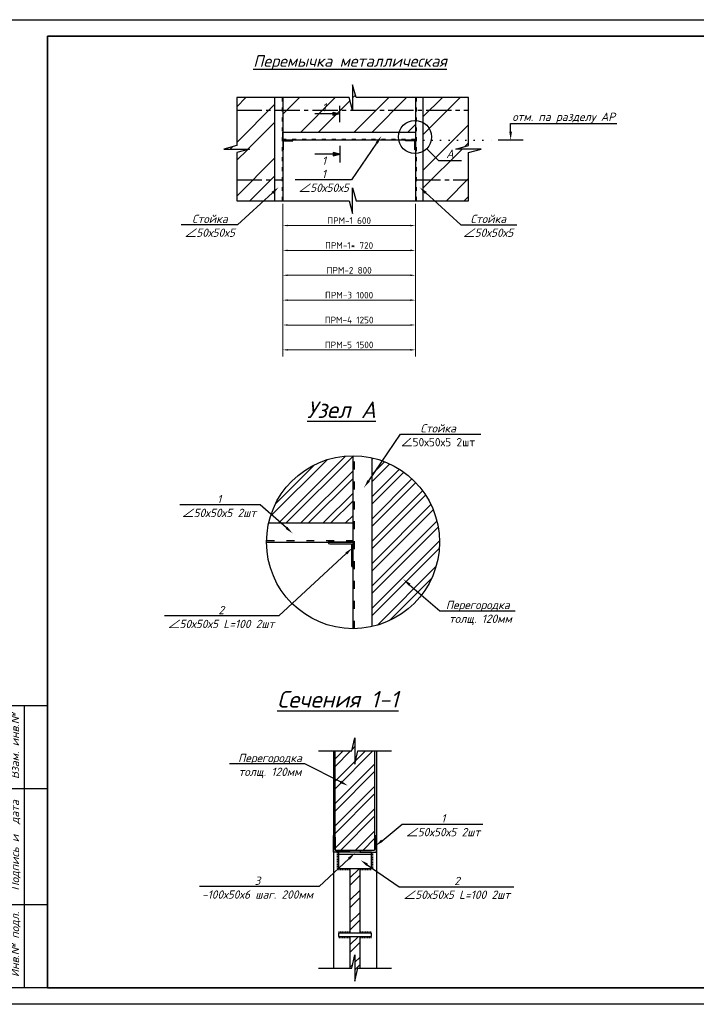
# Model space of a CAD drawing. Header units: millimetres. Extents: x -33345 to 4712671, y -3392 to 121473.
# Tile 366 of 656: x 2095591 to 2116012, y 44501 to 74201. Entities that reach past the tile are written whole.
import ezdxf
from ezdxf import colors
from ezdxf.entities.mleader import LeaderData, LeaderLine
from ezdxf.math import Vec2, Vec3

# ---------------------------------------------------------------- set-up
doc = ezdxf.new("R2010")
doc.units = ezdxf.units.MM
for name, pattern in [('ACAD_ISO03W100', [30, 12, -18]), ('CENTER2', [28.575, 19.05, -3.175, 3.175, -3.175]), ('пунктирнаяX2', [12.7, 0, -12.7])]:
    doc.linetypes.add(name, pattern=pattern)
doc.layers.add('.', color=7, linetype='Continuous', lineweight=15)
doc.layers.add('ACO-текст', color=7, linetype='Continuous', lineweight=20)
for name, color, linetype in [('011_Сечения', 7, 'Continuous'), ('022_П_металлическая', 7, 'Continuous'), ('_линия', 7, 'Continuous')]:
    doc.layers.add(name, color=color, linetype=linetype)
doc.styles.add('ISO', font='isocpeui.ttf')
doc.styles.add('ISOCPEUR', font='isocpeui.ttf', dxfattribs={"height": 300})
doc.styles.add('simp 0', font='isocpeui.ttf')
doc.styles.add('Размерный_200', font='isocpeur.TTF', dxfattribs={"height": 200})
doc.dimstyles.new('200_стрелка', dxfattribs={"dimtxt": 200, "dimasz": 150, "dimexe": 200, "dimexo": 100, "dimgap": 50, "dimtad": 1, "dimdec": 0, "dimtxsty": 'Размерный_200', "dimcen": 250, "dimdle": 200, "dimclrd": 7, "dimclre": 7, "dimclrt": 7, "dimadec": 0, "dimazin": 0, "dimtfac": 1, "dimtdec": 0, "dimtmove": 1, "dimatfit": 3, "dimldrblk": 'DOTSMALL', "dimfxl": 200, "dimlwd": 5, "dimlwe": 5, "dimarcsym": 0})

# ---------------------------------------------------------------- blocks, each defined once
blk = doc.blocks.new('*D2860')
at = {"layer": '022_П_металлическая', "color": 7, "linetype": 'Continuous', "lineweight": 5, "ltscale": 20, "transparency": 16777216}
for p, q in [((2103533, 68642), (2103533, 67792)), ((2107533, 68642), (2107533, 67792)), ((2103683, 67992), (2107383, 67992))]:
    blk.add_line(p, q, dxfattribs=at)
at = {"layer": '022_П_металлическая', "color": 7, "ltscale": 20, "transparency": 16777216}
for points in [[(2103683, 68017), (2103683, 67967), (2103533, 67992)], [(2107383, 68017), (2107383, 67967), (2107533, 67992)]]:
    blk.add_solid(points, dxfattribs=at)
at = {"layer": 'Defpoints', "color": 0, "ltscale": 20, "transparency": 16777216}
for p in [(2103533, 68742), (2107533, 68742), (2107533, 67992)]:
    blk.add_point(p, dxfattribs=at)
at = {"layer": '022_П_металлическая', "color": 7, "ltscale": 20, "transparency": 16777216, "insert": (2105533, 68142), "char_height": 200, "attachment_point": 5, "style": 'Размерный_200'}
blk.add_mtext('ПРМ-1 600', dxfattribs=at)
blk = doc.blocks.new('_DotSmall')
at = {"color": 0, "linetype": 'ByBlock', "const_width": 0.5}
blk.add_lwpolyline([(-0.0625, 0, 1), (0.0625, 0, 1)], format="xyb", close=True, dxfattribs=at)
blk = doc.blocks.new('*D1357')
at = {"layer": '022_П_металлическая', "color": 7, "linetype": 'Continuous', "lineweight": 5, "ltscale": 20, "transparency": 16777216}
for p, q in [((2103533, 68642), (2103533, 67042)), ((2107533, 68642), (2107533, 67042)), ((2103683, 67242), (2107383, 67242))]:
    blk.add_line(p, q, dxfattribs=at)
at = {"layer": '022_П_металлическая', "color": 7, "ltscale": 20, "transparency": 16777216}
for points in [[(2103683, 67267), (2103683, 67217), (2103533, 67242)], [(2107383, 67267), (2107383, 67217), (2107533, 67242)]]:
    blk.add_solid(points, dxfattribs=at)
at = {"layer": 'Defpoints', "color": 0, "ltscale": 20, "transparency": 16777216}
for p in [(2103533, 68742), (2107533, 68742), (2107533, 67242)]:
    blk.add_point(p, dxfattribs=at)
at = {"layer": '022_П_металлическая', "color": 7, "ltscale": 20, "transparency": 16777216, "insert": (2105533, 67392), "char_height": 200, "attachment_point": 5, "style": 'Размерный_200'}
blk.add_mtext('ПРМ-1* 720', dxfattribs=at)
blk = doc.blocks.new('*D1359')
at = {"layer": '022_П_металлическая', "color": 7, "linetype": 'Continuous', "lineweight": 5, "ltscale": 20, "transparency": 16777216}
for p, q in [((2103533, 67892), (2103533, 66292)), ((2107533, 67892), (2107533, 66292)), ((2103683, 66492), (2107383, 66492))]:
    blk.add_line(p, q, dxfattribs=at)
at = {"layer": '022_П_металлическая', "color": 7, "ltscale": 20, "transparency": 16777216}
for points in [[(2103683, 66517), (2103683, 66467), (2103533, 66492)], [(2107383, 66517), (2107383, 66467), (2107533, 66492)]]:
    blk.add_solid(points, dxfattribs=at)
at = {"layer": 'Defpoints', "color": 0, "ltscale": 20, "transparency": 16777216}
for p in [(2103533, 67992), (2107533, 67992), (2107533, 66492)]:
    blk.add_point(p, dxfattribs=at)
at = {"layer": '022_П_металлическая', "color": 7, "ltscale": 20, "transparency": 16777216, "insert": (2105533, 66642), "char_height": 200, "attachment_point": 5, "style": 'Размерный_200'}
blk.add_mtext('ПРМ-2 800', dxfattribs=at)
blk = doc.blocks.new('awertgre')
at = {"ltscale": 20}
for p, q in [((-49479172, 24205918), (-49480372, 24205918)), ((-49479872, 24197418), (-49479872, 24205918)), ((-49479172, 24203418), (-49480372, 24203418)), ((-49479172, 24199918), (-49480372, 24199918)), ((-49479172, 24199918), (-49480372, 24199918)), ((-49479172, 24197418), (-49480372, 24197418))]:
    blk.add_line(p, q, dxfattribs=at)
blk.add_lwpolyline([(-49481172, 24226618), (-49439172, 24226618), (-49439172, 24196918), (-49481172, 24196918)], close=True, dxfattribs=at)
at = {"lineweight": 35}
blk.add_lwpolyline([(-49479172, 24226118), (-49439672, 24226118), (-49439672, 24197418), (-49479172, 24197418)], close=True, dxfattribs=at)
at = {"ltscale": 20, "insert": (-49480280, 24197739), "char_height": 250, "width": 9347.37, "attachment_point": 1, "rotation": 90, "style": 'ISOCPEUR'}
blk.add_mtext('Инв.№ подл.    Подпись и  дата    Взам. инв.№', dxfattribs=at)
blk = doc.blocks.new('*D1360')
at = {"layer": '022_П_металлическая', "color": 7, "linetype": 'Continuous', "lineweight": 5, "ltscale": 20, "transparency": 16777216}
for p, q in [((2103533, 67142), (2103533, 65542)), ((2107533, 67142), (2107533, 65542)), ((2103683, 65742), (2107383, 65742))]:
    blk.add_line(p, q, dxfattribs=at)
at = {"layer": '022_П_металлическая', "color": 7, "ltscale": 20, "transparency": 16777216}
for points in [[(2103683, 65767), (2103683, 65717), (2103533, 65742)], [(2107383, 65767), (2107383, 65717), (2107533, 65742)]]:
    blk.add_solid(points, dxfattribs=at)
at = {"layer": 'Defpoints', "color": 0, "ltscale": 20, "transparency": 16777216}
for p in [(2103533, 67242), (2107533, 67242), (2107533, 65742)]:
    blk.add_point(p, dxfattribs=at)
at = {"layer": '022_П_металлическая', "color": 7, "ltscale": 20, "transparency": 16777216, "insert": (2105533, 65892), "char_height": 200, "attachment_point": 5, "style": 'Размерный_200'}
blk.add_mtext('ПРМ-3 1000', dxfattribs=at)
blk = doc.blocks.new('*D1362')
at = {"layer": '022_П_металлическая', "color": 7, "linetype": 'Continuous', "lineweight": 5, "ltscale": 20, "transparency": 16777216}
for p, q in [((2103533, 66392), (2103533, 64792)), ((2107533, 66392), (2107533, 64792)), ((2103683, 64992), (2107383, 64992))]:
    blk.add_line(p, q, dxfattribs=at)
at = {"layer": '022_П_металлическая', "color": 7, "ltscale": 20, "transparency": 16777216}
for points in [[(2103683, 65017), (2103683, 64967), (2103533, 64992)], [(2107383, 65017), (2107383, 64967), (2107533, 64992)]]:
    blk.add_solid(points, dxfattribs=at)
at = {"layer": 'Defpoints', "color": 0, "ltscale": 20, "transparency": 16777216}
for p in [(2103533, 66492), (2107533, 66492), (2107533, 64992)]:
    blk.add_point(p, dxfattribs=at)
at = {"layer": '022_П_металлическая', "color": 7, "ltscale": 20, "transparency": 16777216, "insert": (2105533, 65142), "char_height": 200, "attachment_point": 5, "style": 'Размерный_200'}
blk.add_mtext('ПРМ-4 1250', dxfattribs=at)
blk = doc.blocks.new('*D1363')
at = {"layer": '022_П_металлическая', "color": 7, "linetype": 'Continuous', "lineweight": 5, "ltscale": 20, "transparency": 16777216}
for p, q in [((2103533, 65642), (2103533, 64042)), ((2107533, 65642), (2107533, 64042)), ((2103683, 64242), (2107383, 64242))]:
    blk.add_line(p, q, dxfattribs=at)
at = {"layer": '022_П_металлическая', "color": 7, "ltscale": 20, "transparency": 16777216}
for points in [[(2103683, 64267), (2103683, 64217), (2103533, 64242)], [(2107383, 64267), (2107383, 64217), (2107533, 64242)]]:
    blk.add_solid(points, dxfattribs=at)
at = {"layer": 'Defpoints', "color": 0, "ltscale": 20, "transparency": 16777216}
for p in [(2103533, 65742), (2107533, 65742), (2107533, 64242)]:
    blk.add_point(p, dxfattribs=at)
at = {"layer": '022_П_металлическая', "color": 7, "ltscale": 20, "transparency": 16777216, "insert": (2105533, 64392), "char_height": 200, "attachment_point": 5, "style": 'Размерный_200'}
blk.add_mtext('ПРМ-5 1500', dxfattribs=at)

msp = doc.modelspace()

# ---------------------------------------------------------------- hatches: boundary and pattern name
at = {"layer": '.', "ltscale": 20}
h = msp.add_hatch(dxfattribs=at)
h.set_pattern_fill('ANSI32', color=256, scale=50)
h.set_pattern_definition([(45, (-278596.5, -942943.04), (-336.759605, 336.759605), []), (45, (-278372, -942943.04), (-336.759605, 336.759605), [])])
h.paths.add_polyline_path([(2103106.911, 59019.768), (2105650.826, 59019.768), (2105650.826, 61048.964, 0.3499814)])
h.paths.add_polyline_path([(2106230.826, 55895.853, 0.3499814), (2108260.022, 58439.768, 0.3499814), (2106230.826, 60983.683)])
h = msp.add_hatch(dxfattribs=at)
h.set_pattern_fill('ANSI32', color=256, scale=50)
h.set_pattern_definition([(45, (6850795.53, 2773663.8), (-336.759605, 336.759605), []), (45, (6851020.04, 2773663.8), (-336.759605, 336.759605), [])])
h.paths.add_polyline_path([(2105859.686, 48594.734), (2105559.686, 48594.734), (2105559.686, 46644.734), (2105859.686, 46644.734)])
h.paths.add_polyline_path([(2105559.686, 45594.734), (2105618.533, 45594.734), (2105709.686, 45991.621), (2105709.686, 45197.847), (2105800.839, 45594.734), (2105859.686, 45594.734), (2105859.686, 46544.734), (2105559.686, 46544.734)])
h.paths.add_polyline_path([(2106309.686, 52144.734), (2105800.839, 52144.734), (2105709.686, 51747.847), (2105709.686, 52541.621), (2105618.533, 52144.734), (2105109.686, 52144.734), (2105109.686, 49169.734, 0.414209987), (2105134.686, 49144.734), (2105509.686, 49144.734), (2106284.686, 49144.734, 0.414213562), (2106309.686, 49169.734), (2106309.686, 49544.734)])
at = {"layer": '022_П_металлическая', "ltscale": 20, "true_color": 0x636466}
h = msp.add_hatch(dxfattribs=at)
h.set_pattern_fill('ANSI32', color=251, scale=120)
h.set_pattern_definition([(45, (2093533, 69971.5), (-808.22, 808.22), []), (45, (2094071.9, 69971.5), (-808.22, 808.22), [])])
h.paths.add_polyline_path([(2108749.502, 70297.977), (2109135.873, 70401.505), (2109135.873, 71854.362), (2107773.036, 71854.362), (2107773.036, 68741.592), (2109135.873, 68741.592), (2109135.873, 70194.45), (2109522.243, 70297.977)])
h.paths.add_polyline_path([(2102141.954, 70401.505), (2101755.584, 70297.977), (2102528.324, 70297.977), (2102141.954, 70194.45), (2102141.954, 68741.592), (2103293.036, 68741.592), (2103293.036, 71854.362), (2102141.954, 71854.362)])
h.paths.add_polyline_path([(2105742.441, 71854.362), (2105638.913, 72240.733), (2105638.913, 71467.992), (2105535.386, 71854.362), (2103533.036, 71854.362), (2103533.036, 70811.463), (2107533.036, 70811.463), (2107533.036, 71854.362)])
at = {"layer": '022_П_металлическая', "ltscale": 20}
h = msp.add_hatch(color=256, dxfattribs=at)
h.dxf.hatch_style = 1
h.paths.add_polyline_path([(2105051.15, 71307.255), (2105251.15, 71357.255), (2105051.15, 71407.255)])
h = msp.add_hatch(color=256, dxfattribs=at)
h.dxf.hatch_style = 1
h.paths.add_polyline_path([(2105051.15, 70097.059), (2105251.15, 70147.059), (2105051.15, 70197.059)])

# ---------------------------------------------------------------- linework, layer by layer
at = {"ltscale": 20}
for p, q in [((2105650.826, 55830.572), (2105650.826, 61048.964)), ((2106230.826, 55895.853), (2106230.826, 60983.683)), ((2103106.911, 59019.768), (2105650.826, 59019.768)), ((2103041.63, 58439.768), (2105650.826, 58439.768))]:
    msp.add_line(p, q, dxfattribs=at)
at = {"linetype": 'ACAD_ISO03W100', "ltscale": 20}
for p, q in [((2105699.826, 55831.032), (2105699.826, 61048.504)), ((2103042.09, 58488.768), (2105650.826, 58488.768))]:
    msp.add_line(p, q, dxfattribs=at)
for p, q in [((2105059.686, 52144.734), (2105059.686, 45594.734)), ((2105109.686, 49169.734), (2105109.686, 52144.734)), ((2106309.686, 49169.734), (2106309.686, 52144.734)), ((2106359.686, 52144.734), (2106359.686, 45594.734)), ((2106284.686, 49144.734), (2105134.686, 49144.734)), ((2105159.686, 49069.734), (2105209.686, 49069.734)), ((2105159.686, 49019.734), (2105209.686, 49019.734)), ((2105209.686, 49094.734), (2105209.686, 48594.734)), ((2106209.686, 48594.734), (2106209.686, 49094.734)), ((2106259.686, 49069.734), (2106209.686, 49069.734)), ((2106259.686, 49019.734), (2106209.686, 49019.734)), ((2105159.686, 48969.734), (2105209.686, 48969.734)), ((2105159.686, 48919.734), (2105209.686, 48919.734)), ((2105159.686, 48869.734), (2105209.686, 48869.734)), ((2105159.686, 48819.734), (2105209.686, 48819.734)), ((2105159.686, 48769.734), (2105209.686, 48769.734)), ((2105159.686, 48719.734), (2105209.686, 48719.734)), ((2106259.686, 48969.734), (2106209.686, 48969.734)), ((2106259.686, 48919.734), (2106209.686, 48919.734)), ((2106259.686, 48869.734), (2106209.686, 48869.734)), ((2106259.686, 48819.734), (2106209.686, 48819.734)), ((2106259.686, 48769.734), (2106209.686, 48769.734)), ((2106259.686, 48719.734), (2106209.686, 48719.734)), ((2105159.686, 48669.734), (2105209.686, 48669.734)), ((2105159.686, 48619.734), (2105209.686, 48619.734)), ((2105209.686, 48594.734), (2106209.686, 48594.734)), ((2105234.686, 48544.734), (2105234.686, 48594.734)), ((2105284.686, 48544.734), (2105284.686, 48594.734)), ((2105334.686, 48544.734), (2105334.686, 48594.734)), ((2105384.686, 48544.734), (2105384.686, 48594.734)), ((2105434.686, 48544.734), (2105434.686, 48594.734)), ((2105484.686, 48544.734), (2105484.686, 48594.734)), ((2105534.686, 48544.734), (2105534.686, 48594.734)), ((2105559.686, 48594.734), (2105559.686, 46644.734)), ((2105859.686, 48594.734), (2105859.686, 46644.734)), ((2105884.686, 48544.734), (2105884.686, 48594.734)), ((2105934.686, 48544.734), (2105934.686, 48594.734)), ((2105984.686, 48544.734), (2105984.686, 48594.734)), ((2106034.686, 48544.734), (2106034.686, 48594.734)), ((2106084.686, 48544.734), (2106084.686, 48594.734)), ((2106134.686, 48544.734), (2106134.686, 48594.734)), ((2106184.686, 48544.734), (2106184.686, 48594.734)), ((2106259.686, 48669.734), (2106209.686, 48669.734)), ((2106259.686, 48619.734), (2106209.686, 48619.734)), ((2105234.686, 46644.734), (2105234.686, 46694.734)), ((2105284.686, 46644.734), (2105284.686, 46694.734)), ((2105334.686, 46644.734), (2105334.686, 46694.734)), ((2105384.686, 46644.734), (2105384.686, 46694.734)), ((2105434.686, 46644.734), (2105434.686, 46694.734)), ((2105484.686, 46644.734), (2105484.686, 46694.734)), ((2105534.686, 46644.734), (2105534.686, 46694.734)), ((2105884.686, 46644.734), (2105884.686, 46694.734)), ((2105934.686, 46644.734), (2105934.686, 46694.734)), ((2105984.686, 46644.734), (2105984.686, 46694.734)), ((2106034.686, 46644.734), (2106034.686, 46694.734)), ((2106084.686, 46644.734), (2106084.686, 46694.734)), ((2106134.686, 46644.734), (2106134.686, 46694.734)), ((2106184.686, 46644.734), (2106184.686, 46694.734)), ((2105234.686, 46544.734), (2105234.686, 46494.734)), ((2105284.686, 46544.734), (2105284.686, 46494.734)), ((2105334.686, 46544.734), (2105334.686, 46494.734)), ((2105384.686, 46544.734), (2105384.686, 46494.734)), ((2105434.686, 46544.734), (2105434.686, 46494.734)), ((2105484.686, 46544.734), (2105484.686, 46494.734)), ((2105534.686, 46544.734), (2105534.686, 46494.734)), ((2105559.686, 46544.734), (2105559.686, 45594.734)), ((2105859.686, 46544.734), (2105859.686, 45594.734)), ((2105884.686, 46544.734), (2105884.686, 46494.734)), ((2105934.686, 46544.734), (2105934.686, 46494.734)), ((2105984.686, 46544.734), (2105984.686, 46494.734)), ((2106034.686, 46544.734), (2106034.686, 46494.734)), ((2106084.686, 46544.734), (2106084.686, 46494.734)), ((2106134.686, 46544.734), (2106134.686, 46494.734)), ((2106184.686, 46544.734), (2106184.686, 46494.734))]:
    msp.add_line(p, q)
at = {"ltscale": 20}
msp.add_lwpolyline([(2104950.826, 58389.768), (2105600.826, 58389.768), (2105600.826, 57739.768, 0.414213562), (2105650.826, 57689.768), (2105650.826, 58439.768), (2104900.826, 58439.768, 0.414213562)], format="xyb", close=True, dxfattribs=at)
for points in [[(2104607.817, 52144.734), (2105618.533, 52144.734), (2105709.686, 52541.621), (2105709.686, 51747.847), (2105800.839, 52144.734), (2106811.555, 52144.734)], [(2104607.817, 45594.734), (2105618.533, 45594.734), (2105709.686, 45991.621), (2105709.686, 45197.847), (2105800.839, 45594.734), (2106811.555, 45594.734)]]:
    msp.add_lwpolyline(points, dxfattribs=at)
for points in [[(2105109.686, 49169.734, 0.414213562), (2105134.686, 49144.734), (2105509.686, 49144.734, -0.414213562), (2105559.686, 49094.734), (2105059.686, 49094.734), (2105059.686, 49594.734, -0.414213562), (2105109.686, 49544.734)], [(2106309.686, 49169.734, -0.414213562), (2106284.686, 49144.734), (2105909.686, 49144.734, 0.414213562), (2105859.686, 49094.734), (2106359.686, 49094.734), (2106359.686, 49594.734, 0.414213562), (2106309.686, 49544.734)]]:
    msp.add_lwpolyline(points, format="xyb", close=True)
for points in [[(2105209.686, 49034.734), (2106209.686, 49034.734), (2106209.686, 49094.734), (2105209.686, 49094.734)], [(2105209.686, 46544.734), (2106209.686, 46544.734), (2106209.686, 46644.734), (2105209.686, 46644.734)]]:
    msp.add_lwpolyline(points, close=True)
msp.add_circle((2105650.826, 58439.768), 2609.196, dxfattribs=at)
at = {"layer": '022_П_металлическая', "lineweight": 30, "ltscale": 20}
for p, q in [((2105251.15, 71107.255), (2105251.15, 71607.255)), ((2103533.036, 70811.463), (2107533.036, 70811.463)), ((2103533.036, 70571.463), (2103533.036, 70811.463)), ((2107533.036, 70811.463), (2107533.036, 70571.463)), ((2107533.036, 70571.463), (2103533.036, 70571.463)), ((2105251.15, 70397.059), (2105251.15, 69897.059)), ((2110783.036, 70571.463), (2110033.036, 70571.463))]:
    msp.add_line(p, q, dxfattribs=at)
at = {"layer": '022_П_металлическая', "color": 5, "linetype": 'CENTER2', "ltscale": 40}
for p, q in [((2102141.954, 71471.463), (2109135.873, 71471.463)), ((2102141.954, 69371.463), (2103533.036, 69371.463)), ((2107533.036, 69371.463), (2109135.873, 69371.463))]:
    msp.add_line(p, q, dxfattribs=at)
at = {"layer": '022_П_металлическая', "ltscale": 20}
for p, q in [((2105051.15, 71357.255), (2104501.15, 71357.255)), ((2105051.15, 70147.059), (2104501.15, 70147.059)), ((2107873.906, 70310.617), (2108227.46, 69957.064)), ((2108227.46, 69957.064), (2108927.46, 69957.064))]:
    msp.add_line(p, q, dxfattribs=at)
at = {"layer": '022_П_металлическая', "linetype": 'ACAD_ISO03W100', "ltscale": 10}
msp.add_line((2107533.036, 70591.463), (2103533.036, 70591.463), dxfattribs=at)
at = {"layer": '022_П_металлическая', "linetype": 'пунктирнаяX2', "ltscale": 20}
msp.add_line((2107533.036, 70571.463), (2110033.036, 70571.463), dxfattribs=at)
at = {"layer": '022_П_металлическая', "ltscale": 20}
for points in [[(2105535.386, 71854.362), (2102141.954, 71854.362), (2102141.954, 70401.505), (2101755.584, 70297.977), (2102528.324, 70297.977), (2102141.954, 70194.45), (2102141.954, 68741.592), (2105535.386, 68741.592), (2105638.913, 68355.222), (2105638.913, 69127.962), (2105742.441, 68741.592), (2109135.873, 68741.592), (2109135.873, 70194.45), (2109522.243, 70297.977), (2108749.502, 70297.977), (2109135.873, 70401.505), (2109135.873, 71854.362), (2105742.441, 71854.362), (2105638.913, 72240.733), (2105638.913, 71467.992)], [(2105051.15, 71307.255), (2105051.15, 71407.255), (2105251.15, 71357.255)], [(2103833.036, 70551.463), (2103833.036, 70571.463), (2103533.036, 70571.463), (2103533.036, 70271.463), (2103553.036, 70271.463), (2103553.036, 70551.463)], [(2107233.036, 70551.463), (2107233.036, 70571.463), (2107533.036, 70571.463), (2107533.036, 70271.463), (2107513.036, 70271.463), (2107513.036, 70551.463)], [(2105051.15, 70197.059), (2105051.15, 70097.059), (2105251.15, 70147.059)]]:
    msp.add_lwpolyline(points, close=True, dxfattribs=at)
for points in [[(2103293.036, 68741.592), (2103293.036, 71854.362)], [(2103533.036, 71854.362), (2103533.036, 68741.592)], [(2107533.036, 71854.362), (2107533.036, 68741.592)], [(2107773.036, 68741.592), (2107773.036, 71854.362)]]:
    msp.add_lwpolyline(points, dxfattribs=at)
at = {"layer": '022_П_металлическая', "linetype": 'ACAD_ISO03W100', "ltscale": 10}
for points in [[(2103513.036, 71854.362), (2103513.036, 68741.592)], [(2107553.036, 71854.362), (2107553.036, 68741.592)]]:
    msp.add_lwpolyline(points, dxfattribs=at)
at = {"layer": '022_П_металлическая', "ltscale": 20}
msp.add_circle((2107520.353, 70664.171), 500, dxfattribs=at)

# ---------------------------------------------------------------- block references
at = {"layer": '_линия', "color": 18, "true_color": 0x000000}
msp.add_blockref('awertgre', (51575604.725, -24152417.108, 1359241.5), dxfattribs=at)

# ---------------------------------------------------------------- texts
at = {"insert": (351439.431, 62275.551), "char_height": 500, "width": 9875.6458, "attachment_point": 1, "style": 'ISO'}
msp.add_mtext('\\pi4343.31532;{\\LА-А\\P\\pi0;Армирование приямка. M 1:20}', dxfattribs=at)
at = {"layer": '011_Сечения', "transparency": 33554687, "char_height": 500, "attachment_point": 5, "style": 'ISOCPEUR'}
for s, insert, width in [('{\\LУзел А}', (2105301.929, 62436.169), 4599.62777), ('{\\LСечения 1-1}', (2105192.069, 53702.055), 4684.97264)]:
    msp.add_mtext(s, dxfattribs=dict(at, insert=insert, width=width))
at = {"layer": '022_П_металлическая', "attachment_point": 5, "style": 'ISOCPEUR'}
for s, insert, char_height, width in [('{\\LПеремычка металлическая}', (2105562.364, 72907.089), 350, 6553.01818), ('1', (2104776.15, 71557.255), 250, 95.25568), ('1', (2104776.15, 69947.059), 250, 95.25568), ('А', (2108577.46, 70157.064), 250, 189.31818)]:
    msp.add_mtext(s, dxfattribs=dict(at, insert=insert, char_height=char_height, width=width))
at = {"layer": 'ACO-текст', "char_height": 300, "width": 3709.09797, "attachment_point": 1, "style": 'simp 0'}
for insert in [(1835901.187, 58582.633), (1950520.376, 58582.633)]:
    msp.add_mtext('\\pi-651.92829,l900;Дюбель-шпильки\\P\\pi183.75353;М12х130', dxfattribs=dict(at, insert=insert))

# ---------------------------------------------------------------- dimensions: what is measured, and where the dimension line sits
at = {"layer": '022_П_металлическая', "ltscale": 20}
for base, p1, p2, text, picture, middle in [((2107533.036, 67991.592), (2103533.036, 68741.592), (2107533.036, 68741.592), 'ПРМ-1 600', '*D2860', (2105533.036, 68141.668)), ((2107533.036, 67241.592), (2103533.036, 68741.592), (2107533.036, 68741.592), 'ПРМ-1* 720', '*D1357', (2105533.036, 67391.668)), ((2107533.036, 66491.592), (2103533.036, 67991.592), (2107533.036, 67991.592), 'ПРМ-2 800', '*D1359', (2105533.036, 66641.668)), ((2107533.036, 65741.592), (2103533.036, 67241.592), (2107533.036, 67241.592), 'ПРМ-3 1000', '*D1360', (2105533.036, 65891.668)), ((2107533.036, 64991.592), (2103533.036, 66491.592), (2107533.036, 66491.592), 'ПРМ-4 1250', '*D1362', (2105533.036, 65141.668)), ((2107533.036, 64241.592), (2103533.036, 65741.592), (2107533.036, 65741.592), 'ПРМ-5 1500', '*D1363', (2105533.036, 64391.668))]:
    dim = msp.add_linear_dim(base=base, p1=p1, p2=p2, text=text, dimstyle='200_стрелка', override={"dimlfac": 0.25}, dxfattribs=at)
    dim.commit()
    dim.dimension.update_dxf_attribs({"geometry": picture, "text_midpoint": middle})

# ---------------------------------------------------------------- leaders
ml = msp.add_multileader_mtext('Standard', dxfattribs=at)
ml.set_content('отм. па разделу АР', color=256, style='ISOCPEUR')
ml.set_leader_properties(color=256)
ml.build(insert=Vec2(0, 0))
ml.multileader.update_dxf_attribs({"text_left_attachment_type": 6, "text_right_attachment_type": 6, "dogleg_length": 1, "arrow_head_size": 250})
ctx = ml.context
ctx.base_point, ctx.char_height, ctx.arrow_head_size, ctx.landing_gap_size, ctx.plane_origin = Vec3(2110409.036, 71071.463), 250, 250, 50, Vec3(2109563.146, 70571.463)
ctx.left_attachment, ctx.right_attachment = 6, 6
notes = []
notes.append((ctx, [(0, (1, 1, 0), (2110408.036, 71071.463), (1, 0), 1, [(0, [(2110408.036, 70571.463)], 0, [])])]))
ctx.mtext.insert, ctx.mtext.flow_direction = Vec3(2110459.036, 71396.463), 5
ml = msp.add_multileader_mtext('Standard', dxfattribs=at)
ml.set_content('1\\P∠50х50х5', color=256, style='ISOCPEUR')
ml.set_leader_properties(color=256)
ml.build(insert=Vec2(0, 0))
ml.multileader.update_dxf_attribs({"text_left_attachment_type": 6, "text_right_attachment_type": 6, "dogleg_length": 1, "arrow_head_size": 250})
ctx = ml.context
ctx.base_point, ctx.char_height, ctx.arrow_head_size, ctx.landing_gap_size, ctx.plane_origin = Vec3(2103941.316, 69373.005), 250, 250, 50, Vec3(2106505.608, 70687.221)
ctx.left_attachment, ctx.right_attachment, ctx.text_align_type = 6, 6, 1
notes.append((ctx, [(0, (1, 1, 0), (2105601.596, 69373.005), (-1, 0), 1, [(0, [(2106505.608, 70687.221)], 0, [])])]))
ctx.mtext.insert, ctx.mtext.alignment, ctx.mtext.flow_direction = Vec3(2104770.956, 69673.005), 2, 5
ml = msp.add_multileader_mtext('Standard', dxfattribs=at)
ml.set_content('Стойка\\P∠50х50х5', color=256, style='ISOCPEUR')
ml.set_leader_properties(color=256)
ml.build(insert=Vec2(0, 0))
ml.multileader.update_dxf_attribs({"text_left_attachment_type": 6, "text_right_attachment_type": 6, "dogleg_length": 1, "arrow_head_size": 250})
ctx = ml.context
ctx.base_point, ctx.char_height, ctx.arrow_head_size, ctx.landing_gap_size, ctx.plane_origin = Vec3(2100502.184, 68017.922), 250, 250, 50, Vec3(2099377.515, 69332.139)
ctx.left_attachment, ctx.right_attachment, ctx.text_align_type = 6, 6, 1
notes.append((ctx, [(1, (1, 1, 0), (2102162.464, 68017.922), (-1, 0), 1, [(0, [(2103403.509, 69143.934)], 0, [])])]))
ctx.mtext.insert, ctx.mtext.alignment, ctx.mtext.flow_direction = Vec3(2101331.824, 68317.922), 2, 5
ml = msp.add_multileader_mtext('Standard', dxfattribs=at)
ml.set_content('Стойка\\P∠50х50х5', color=256, style='ISOCPEUR')
ml.set_leader_properties(color=256)
ml.build(insert=Vec2(0, 0))
ml.multileader.update_dxf_attribs({"text_left_attachment_type": 6, "text_right_attachment_type": 6, "dogleg_length": 1, "arrow_head_size": 250})
ctx = ml.context
ctx.base_point, ctx.char_height, ctx.arrow_head_size, ctx.landing_gap_size, ctx.plane_origin = Vec3(2108904.608, 68017.922), 250, 250, 50, Vec3(2111688.556, 69332.139)
ctx.left_attachment, ctx.right_attachment, ctx.text_align_type = 6, 6, 1
notes.append((ctx, [(1, (1, 1, 0), (2108903.608, 68017.922), (1, 0), 1, [(0, [(2107662.563, 69143.934)], 0, [])])]))
ctx.mtext.insert, ctx.mtext.alignment, ctx.mtext.flow_direction = Vec3(2109734.248, 68317.922), 2, 5
ml = msp.add_multileader_mtext('Standard', dxfattribs=at)
ml.set_content('Стойка\\P{\\fISOCPEUR|b0|i0|c204|p34;∠50х50х5 2шт}', color=256, style='ISOCPEUR')
ml.set_leader_properties(color=256)
ml.build(insert=Vec2(0, 0))
ml.multileader.update_dxf_attribs({"text_left_attachment_type": 6, "text_right_attachment_type": 6, "dogleg_length": 1, "arrow_head_size": 250})
ctx = ml.context
ctx.base_point, ctx.char_height, ctx.arrow_head_size, ctx.landing_gap_size, ctx.plane_origin = Vec3(2107083.103, 61700.089), 250, 250, 50, Vec3(2109867.052, 63014.305)
ctx.left_attachment, ctx.right_attachment, ctx.text_align_type = 6, 6, 1
notes.append((ctx, [(1, (1, 1, 0), (2107082.103, 61700.089), (1, 0), 1, [(0, [(2105986.239, 60087.804)], 0, [])])]))
ctx.mtext.insert, ctx.mtext.alignment, ctx.mtext.flow_direction = Vec3(2108221.456, 62000.089), 2, 5
ml = msp.add_multileader_mtext('Standard', dxfattribs=at)
ml.set_content('1\\P∠50х50х5 2шт', color=256, style='ISOCPEUR')
ml.set_leader_properties(color=256)
ml.build(insert=Vec2(0, 0))
ml.multileader.update_dxf_attribs({"text_left_attachment_type": 6, "text_right_attachment_type": 6, "dogleg_length": 1, "arrow_head_size": 250})
ctx = ml.context
ctx.base_point, ctx.char_height, ctx.arrow_head_size, ctx.landing_gap_size, ctx.plane_origin = Vec3(2100376.726, 59566.963), 250, 250, 50, Vec3(2104726.579, 62070.232)
ctx.left_attachment, ctx.right_attachment, ctx.text_align_type = 6, 6, 1
notes.append((ctx, [(0, (1, 1, 0), (2102850.074, 59566.963), (-1, 0), 1, [(0, [(2103828.929, 58708.052)], 0, [])])]))
ctx.mtext.insert, ctx.mtext.alignment, ctx.mtext.flow_direction = Vec3(2101612.9, 59866.963), 2, 5
ml = msp.add_multileader_mtext('Standard', dxfattribs=at)
ml.set_content('2\\P∠50х50х5 L=100 2шт', color=256, style='ISOCPEUR')
ml.set_leader_properties(color=256)
ml.build(insert=Vec2(0, 0))
ml.multileader.update_dxf_attribs({"text_left_attachment_type": 6, "text_right_attachment_type": 6, "dogleg_length": 1, "arrow_head_size": 250})
ctx = ml.context
ctx.base_point, ctx.char_height, ctx.arrow_head_size, ctx.landing_gap_size, ctx.plane_origin = Vec3(2099933.784, 56217.062), 250, 250, 50, Vec3(2104862.343, 58788.169)
ctx.left_attachment, ctx.right_attachment, ctx.text_align_type = 6, 6, 1
notes.append((ctx, [(0, (1, 1, 0), (2103416.791, 56217.062), (-1, 0), 1, [(0, [(2105628.91, 58268.495)], 0, [])])]))
ctx.mtext.insert, ctx.mtext.alignment, ctx.mtext.flow_direction = Vec3(2101674.787, 56517.062), 2, 5
ml = msp.add_multileader_mtext('Standard', dxfattribs=at)
ml.set_content('Перегородка\\P толщ. 120мм', color=256, style='ISOCPEUR')
ml.set_leader_properties(color=256)
ml.build(insert=Vec2(0, 0))
ml.multileader.update_dxf_attribs({"text_left_attachment_type": 6, "text_right_attachment_type": 6, "dogleg_length": 1, "arrow_head_size": 250})
ctx = ml.context
ctx.base_point, ctx.char_height, ctx.arrow_head_size, ctx.landing_gap_size, ctx.plane_origin = Vec3(2108274.685, 56372.607), 250, 250, 50, Vec3(2112310.647, 58453.838)
ctx.left_attachment, ctx.right_attachment, ctx.text_align_type = 6, 6, 1
notes.append((ctx, [(1, (1, 1, 0), (2108273.685, 56372.607), (1, 0), 1, [(0, [(2107168.569, 57321.492)], 0, [])])]))
ctx.mtext.insert, ctx.mtext.alignment, ctx.mtext.flow_direction = Vec3(2109415.973, 56672.607), 2, 5
ml = msp.add_multileader_mtext('Standard', dxfattribs=at)
ml.set_content('Перегородка\\Pтолщ. 120мм', color=256, style='ISOCPEUR')
ml.set_leader_properties(color=256)
ml.build(insert=Vec2(0, 0))
ml.multileader.update_dxf_attribs({"text_left_attachment_type": 6, "text_right_attachment_type": 6, "dogleg_length": 1, "arrow_head_size": 250})
ctx = ml.context
ctx.base_point, ctx.char_height, ctx.arrow_head_size, ctx.landing_gap_size, ctx.plane_origin = Vec3(2102090.666, 51756.163), 250, 250, 50, Vec3(2105827.637, 53783.77)
ctx.left_attachment, ctx.right_attachment, ctx.text_align_type = 6, 6, 1
notes.append((ctx, [(0, (1, 1, 0), (2104200.756, 51756.163), (-1, 0), 1, [(0, [(2105493.605, 51098.77)], 0, [])])]))
ctx.mtext.insert, ctx.mtext.alignment, ctx.mtext.flow_direction = Vec3(2103145.211, 52056.163), 2, 5
ml = msp.add_multileader_mtext('Standard', dxfattribs=at)
ml.set_content('1\\P∠50х50х5 2шт', color=256, style='ISOCPEUR')
ml.set_leader_properties(color=256)
ml.build(insert=Vec2(0, 0))
ml.multileader.update_dxf_attribs({"text_left_attachment_type": 6, "text_right_attachment_type": 6, "dogleg_length": 1, "arrow_head_size": 250})
ctx = ml.context
ctx.base_point, ctx.char_height, ctx.arrow_head_size, ctx.landing_gap_size, ctx.plane_origin = Vec3(2107138.18, 49935.838), 250, 250, 50, Vec3(2110191.439, 51963.445)
ctx.left_attachment, ctx.right_attachment, ctx.text_align_type = 6, 6, 1
notes.append((ctx, [(1, (1, 1, 0), (2107137.18, 49935.838), (1, 0), 1, [(0, [(2106332.293, 49278.445)], 0, [])])]))
ctx.mtext.insert, ctx.mtext.alignment, ctx.mtext.flow_direction = Vec3(2108374.355, 50235.838), 2, 5
ml = msp.add_multileader_mtext('Standard', dxfattribs=at)
ml.set_content('3\\P-100х50х6 шаг. 200мм', color=256, style='ISOCPEUR')
ml.set_leader_properties(color=256)
ml.build(insert=Vec2(0, 0))
ml.multileader.update_dxf_attribs({"text_left_attachment_type": 6, "text_right_attachment_type": 6, "dogleg_length": 1, "arrow_head_size": 250})
ctx = ml.context
ctx.base_point, ctx.char_height, ctx.arrow_head_size, ctx.landing_gap_size, ctx.plane_origin = Vec3(2100912.5, 48054.034), 250, 250, 50, Vec3(2105954.38, 49946.566)
ctx.left_attachment, ctx.right_attachment, ctx.text_align_type = 6, 6, 1
notes.append((ctx, [(0, (1, 1, 0), (2104626.379, 48054.034), (-1, 0), 1, [(0, [(2105709.686, 49064.734)], 0, [])])]))
ctx.mtext.insert, ctx.mtext.alignment, ctx.mtext.flow_direction = Vec3(2102768.94, 48354.034), 2, 5
ml = msp.add_multileader_mtext('Standard', dxfattribs=at)
ml.set_content('2\\P∠50х50х5 L=100 2шт', color=256, style='ISOCPEUR')
ml.set_leader_properties(color=256)
ml.build(insert=Vec2(0, 0))
ml.multileader.update_dxf_attribs({"text_left_attachment_type": 6, "text_right_attachment_type": 6, "dogleg_length": 1, "arrow_head_size": 250})
ctx = ml.context
ctx.base_point, ctx.char_height, ctx.arrow_head_size, ctx.landing_gap_size, ctx.plane_origin = Vec3(2107048.13, 48047.771), 250, 250, 50, Vec3(2110101.389, 50075.378)
ctx.left_attachment, ctx.right_attachment, ctx.text_align_type = 6, 6, 1
notes.append((ctx, [(1, (1, 1, 0), (2107047.13, 48047.771), (1, 0), 1, [(0, [(2105873.258, 48853.081)], 0, [])])]))
ctx.mtext.insert, ctx.mtext.alignment, ctx.mtext.flow_direction = Vec3(2108789.134, 48347.771), 2, 5
for ctx, leaders in notes:
    for number, flags, end, landing, length, lines in leaders:
        leader = LeaderData()
        leader.index, (leader.has_last_leader_line, leader.has_dogleg_vector, leader.attachment_direction) = number, flags
        leader.last_leader_point, leader.dogleg_vector, leader.dogleg_length = Vec3(end), Vec3(landing), length
        for number, points, colour, breaks in lines:
            line = LeaderLine()
            line.index, line.vertices, line.color, line.breaks = number, Vec3.list(points), colors.encode_raw_color(colour), breaks
            leader.lines.append(line)
        ctx.leaders.append(leader)

doc.saveas('drawing.dxf')
